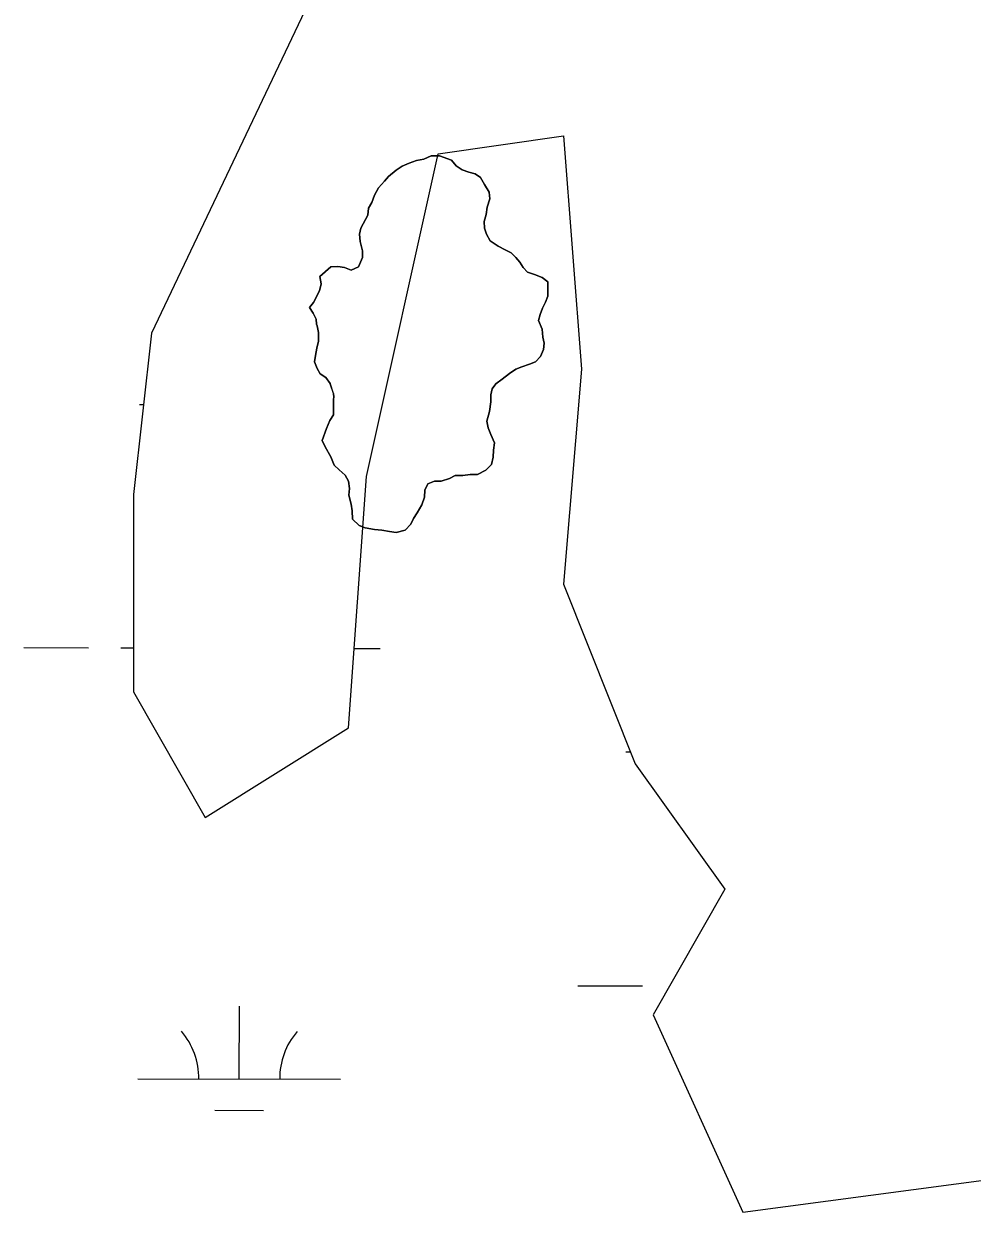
# Model space of a CAD drawing. Extents: x 3180038 to 3217926, y 922069 to 947485.
# Drawn here: x 3190511 to 3190980, y 930056 to 930643 of the extents above; entities that cross this region are included whole.
import ezdxf

# ---------------------------------------------------------------- set-up
doc = ezdxf.new("R2010")
doc.units = 0
for name, color, linetype in [('V-SITE-VEGE', 7, 'Continuous'), ('V-TOPO-SHOR', 7, 'Continuous'), ('V-WETL-SWMP', 7, 'Continuous')]:
    doc.layers.add(name, color=color, linetype=linetype)

msp = doc.modelspace()

# ---------------------------------------------------------------- linework, layer by layer
at = {"layer": 'V-SITE-VEGE'}
for p, q in [((3190698.17, 930572.44), (3190701.57, 930574.07)), ((3190701.57, 930574.07), (3190705.2, 930575.25)), ((3190705.2, 930575.25), (3190708.84, 930575.96)), ((3190708.84, 930575.96), (3190712.47, 930577.59)), ((3190712.47, 930577.59), (3190716.57, 930577.63)), ((3190716.57, 930577.63), (3190722.51, 930575.41)), ((3190722.51, 930575.41), (3190724.82, 930572.7)), ((3190691.39, 930567.37), (3190695.22, 930570.6)), ((3190695.22, 930570.6), (3190698.17, 930572.44)), ((3190724.82, 930572.7), (3190727.79, 930570.68)), ((3190727.79, 930570.68), (3190730.99, 930569.57)), ((3190730.99, 930569.57), (3190734.19, 930568.69)), ((3190734.19, 930568.69), (3190736.71, 930566.89)), ((3190686.43, 930561.86), (3190689.36, 930565.07)), ((3190689.36, 930565.07), (3190691.39, 930567.37)), ((3190736.71, 930566.89), (3190738.79, 930563.5)), ((3190738.79, 930563.5), (3190741.11, 930559.65)), ((3190683.08, 930554.53), (3190684.41, 930558.19)), ((3190684.41, 930558.19), (3190686.43, 930561.86)), ((3190741.37, 930556.46), (3190740.04, 930552.35)), ((3190741.11, 930559.65), (3190741.37, 930556.46)), ((3190681.09, 930548.37), (3190681.51, 930551.79)), ((3190681.51, 930551.79), (3190683.08, 930554.53)), ((3190740.04, 930552.35), (3190739.62, 930548.7)), ((3190677.74, 930541.96), (3190681.09, 930548.37)), ((3190739.62, 930548.7), (3190738.52, 930545.28)), ((3190738.52, 930545.28), (3190738.77, 930541.86)), ((3190677.08, 930538.99), (3190677.74, 930541.96)), ((3190677.34, 930535.35), (3190677.08, 930538.99)), ((3190738.77, 930541.86), (3190739.71, 930538.91)), ((3190739.71, 930538.91), (3190741.57, 930535.74)), ((3190678.53, 930530.8), (3190677.34, 930535.35)), ((3190741.57, 930535.74), (3190745.47, 930533.04)), ((3190745.47, 930533.04), (3190748.9, 930531.25)), ((3190676.56, 930522.81), (3190678.56, 930527.39)), ((3190678.56, 930527.39), (3190678.53, 930530.8)), ((3190748.9, 930531.25), (3190751.87, 930529.69)), ((3190751.87, 930529.69), (3190754.17, 930527.43)), ((3190754.17, 930527.43), (3190756.25, 930525.18)), ((3190657.47, 930518.07), (3190662.89, 930522.91)), ((3190662.89, 930522.91), (3190666.3, 930522.94)), ((3190666.3, 930522.94), (3190669.73, 930522.52)), ((3190669.73, 930522.52), (3190672.93, 930521.18)), ((3190672.93, 930521.18), (3190676.56, 930522.81)), ((3190756.25, 930525.18), (3190757.87, 930522.46)), ((3190757.87, 930522.46), (3190759.94, 930520.2)), ((3190658.19, 930514.44), (3190657.47, 930518.07)), ((3190759.94, 930520.2), (3190763.37, 930519.09)), ((3190763.37, 930519.09), (3190767.25, 930517.54)), ((3190767.25, 930517.54), (3190770, 930515.51)), ((3190770, 930515.51), (3190770.07, 930508.45)), ((3190654.4, 930505.29), (3190657.31, 930511.01)), ((3190657.31, 930511.01), (3190658.19, 930514.44)), ((3190652.38, 930502.77), (3190654.4, 930505.29)), ((3190768.96, 930505.48), (3190767.4, 930502.51)), ((3190770.07, 930508.45), (3190768.96, 930505.48)), ((3190654.23, 930500.05), (3190652.38, 930502.77)), ((3190655.62, 930497.1), (3190654.23, 930500.05)), ((3190766.29, 930499.31), (3190765.41, 930496.34)), ((3190767.4, 930502.51), (3190766.29, 930499.31)), ((3190655.87, 930494.6), (3190655.62, 930497.1)), ((3190656.1, 930493.69), (3190655.87, 930494.6)), ((3190656.82, 930490.51), (3190656.1, 930493.69)), ((3190765.41, 930496.34), (3190767.27, 930492.03)), ((3190767.27, 930492.03), (3190767.54, 930488.16)), ((3190656.64, 930485.5), (3190656.87, 930485.96)), ((3190656.87, 930485.96), (3190656.82, 930490.51)), ((3190767.54, 930488.16), (3190768.25, 930485.21)), ((3190655.34, 930479.11), (3190655.99, 930482.76)), ((3190655.99, 930482.76), (3190656.64, 930485.5)), ((3190767.82, 930482.01), (3190766.49, 930478.58)), ((3190768.25, 930485.21), (3190767.82, 930482.01)), ((3190654.92, 930475.91), (3190655.34, 930479.11)), ((3190656.08, 930472.74), (3190654.92, 930475.91)), ((3190761.06, 930474.89), (3190757.2, 930473.48)), ((3190764.01, 930476.06), (3190761.06, 930474.89)), ((3190766.49, 930478.58), (3190764.01, 930476.06)), ((3190657.7, 930470.02), (3190656.08, 930472.74)), ((3190660.45, 930468.22), (3190657.7, 930470.02)), ((3190751.08, 930470.23), (3190747.46, 930467.47)), ((3190754.25, 930472.32), (3190751.08, 930470.23)), ((3190757.2, 930473.48), (3190754.25, 930472.32)), ((3190662.53, 930465.28), (3190660.45, 930468.22)), ((3190662.53, 930465.06), (3190662.53, 930465.28)), ((3190664.18, 930460.29), (3190662.53, 930465.06)), ((3190742.5, 930462.64), (3190741.85, 930459.67)), ((3190744.3, 930465.16), (3190742.5, 930462.64)), ((3190747.46, 930467.47), (3190744.3, 930465.16)), ((3190664.42, 930458.47), (3190664.18, 930460.29)), ((3190664.2, 930457.56), (3190664.42, 930458.47)), ((3190664.23, 930454.82), (3190664.2, 930457.56)), ((3190741.85, 930459.67), (3190741.88, 930456.25)), ((3190664.27, 930449.81), (3190664.23, 930454.82)), ((3190741.24, 930451.47), (3190739.92, 930446.67)), ((3190741.88, 930456.25), (3190741.24, 930451.47)), ((3190660.7, 930443.17), (3190662.48, 930447.06)), ((3190662.48, 930447.06), (3190664.27, 930449.81)), ((3190739.92, 930446.67), (3190740.64, 930443.49)), ((3190658.7, 930437.23), (3190660.7, 930443.17)), ((3190740.64, 930443.49), (3190741.81, 930440.08)), ((3190741.81, 930440.08), (3190743.67, 930436)), ((3190660.1, 930434.06), (3190658.7, 930437.23)), ((3190662.88, 930429.07), (3190660.1, 930434.06)), ((3190743.67, 930436), (3190743.25, 930432.35)), ((3190664.52, 930424.99), (3190662.88, 930429.07)), ((3190743.05, 930428.94), (3190742.18, 930425.28)), ((3190743.25, 930432.35), (3190743.05, 930428.94)), ((3190667.04, 930422.74), (3190664.52, 930424.99)), ((3190670.03, 930420.03), (3190667.04, 930422.74)), ((3190739.47, 930422.52), (3190735.39, 930420.43)), ((3190742.18, 930425.28), (3190739.47, 930422.52)), ((3190671.65, 930417.09), (3190670.03, 930420.03)), ((3190672.14, 930413.45), (3190671.65, 930417.09)), ((3190710.84, 930415.87), (3190709.27, 930412.67)), ((3190714.02, 930417.04), (3190710.84, 930415.87)), ((3190717.43, 930417.07), (3190714.02, 930417.04)), ((3190721.52, 930418.48), (3190717.43, 930417.07)), ((3190724.24, 930419.87), (3190721.52, 930418.48)), ((3190728.11, 930419.91), (3190724.24, 930419.87)), ((3190731.75, 930420.4), (3190728.11, 930419.91)), ((3190735.39, 930420.43), (3190731.75, 930420.4)), ((3190671.71, 930410.26), (3190672.14, 930413.45)), ((3190672.9, 930405.71), (3190671.71, 930410.26)), ((3190709.27, 930412.67), (3190709.08, 930409.25)), ((3190673.38, 930402.53), (3190672.9, 930405.71)), ((3190707.75, 930405.36), (3190705.51, 930401.47)), ((3190709.08, 930409.25), (3190707.75, 930405.36)), ((3190673.65, 930398.43), (3190673.38, 930402.53)), ((3190676.87, 930395.27), (3190673.65, 930398.43)), ((3190703.71, 930398.72), (3190702.37, 930395.97)), ((3190705.51, 930401.47), (3190703.71, 930398.72)), ((3190679.85, 930394.16), (3190676.87, 930395.27)), ((3190684.41, 930393.29), (3190679.85, 930394.16)), ((3190688.05, 930392.87), (3190684.41, 930393.29)), ((3190691.93, 930392.23), (3190688.05, 930392.87)), ((3190695.13, 930391.8), (3190691.93, 930392.23)), ((3190699.67, 930392.99), (3190695.13, 930391.8)), ((3190702.37, 930395.97), (3190699.67, 930392.99))]:
    msp.add_line(p, q, dxfattribs=at)
at = {"layer": 'V-TOPO-SHOR'}
for points in [[(3190748.9, 930531.25), (3190745.47, 930533.04), (3190741.57, 930535.74), (3190739.71, 930538.91), (3190738.77, 930541.86), (3190738.52, 930545.27), (3190739.62, 930548.7), (3190740.04, 930552.35), (3190741.37, 930556.46), (3190741.11, 930559.65), (3190738.79, 930563.5), (3190736.71, 930566.89), (3190734.19, 930568.69), (3190730.99, 930569.57), (3190727.79, 930570.68), (3190724.81, 930572.7), (3190722.51, 930575.41), (3190716.57, 930577.63), (3190712.47, 930577.59), (3190708.84, 930575.96), (3190705.2, 930575.25), (3190701.57, 930574.07), (3190698.17, 930572.44), (3190695.22, 930570.6), (3190691.38, 930567.37), (3190689.36, 930565.07), (3190686.43, 930561.85), (3190684.41, 930558.19), (3190683.08, 930554.53), (3190681.51, 930551.79), (3190681.09, 930548.37), (3190677.74, 930541.96), (3190677.08, 930538.99), (3190677.34, 930535.35), (3190678.53, 930530.8), (3190678.56, 930527.39), (3190676.56, 930522.81), (3190672.93, 930521.18), (3190669.73, 930522.52), (3190666.3, 930522.94), (3190662.89, 930522.91), (3190657.47, 930518.07)], [(3190657.47, 930518.07), (3190658.19, 930514.44), (3190657.31, 930511.01), (3190654.4, 930505.29), (3190652.38, 930502.77), (3190654.23, 930500.05), (3190655.62, 930497.1), (3190655.87, 930494.6), (3190656.11, 930493.69), (3190656.82, 930490.51), (3190656.87, 930485.96), (3190656.64, 930485.5), (3190655.99, 930482.76), (3190655.34, 930479.11), (3190654.91, 930475.91), (3190656.08, 930472.74), (3190657.7, 930470.02), (3190660.45, 930468.22), (3190662.53, 930465.28), (3190662.53, 930465.06), (3190663.94, 930460.97), (3190664.18, 930460.29), (3190664.42, 930458.47), (3190664.2, 930457.56), (3190664.23, 930454.82), (3190664.24, 930453.23), (3190664.27, 930449.81), (3190662.48, 930447.06), (3190660.7, 930443.17), (3190658.7, 930437.23), (3190660.1, 930434.06), (3190662.88, 930429.07), (3190664.52, 930424.99), (3190667.04, 930422.74), (3190670.03, 930420.03), (3190671.65, 930417.09), (3190672.14, 930413.45), (3190671.71, 930410.26), (3190672.9, 930405.71), (3190673.38, 930402.53), (3190673.65, 930398.43), (3190676.87, 930395.27), (3190679.84, 930394.16), (3190684.41, 930393.29), (3190688.05, 930392.87), (3190691.93, 930392.23), (3190695.13, 930391.8), (3190699.67, 930392.99), (3190702.37, 930395.97), (3190703.71, 930398.72), (3190705.51, 930401.47), (3190707.75, 930405.36), (3190709.08, 930409.25), (3190709.27, 930412.67), (3190710.84, 930415.87), (3190714.02, 930417.04), (3190717.43, 930417.07), (3190721.52, 930418.48), (3190724.24, 930419.87), (3190728.11, 930419.91), (3190731.75, 930420.4), (3190735.39, 930420.43), (3190739.47, 930422.52), (3190742.18, 930425.28), (3190743.05, 930428.94), (3190743.25, 930432.35), (3190743.67, 930436), (3190741.81, 930440.08), (3190740.64, 930443.49), (3190739.92, 930446.67), (3190741.24, 930451.47), (3190741.88, 930456.25), (3190741.85, 930459.67), (3190742.5, 930462.64), (3190744.3, 930465.16), (3190747.46, 930467.47), (3190751.08, 930470.23), (3190754.25, 930472.32), (3190757.2, 930473.48), (3190761.06, 930474.89), (3190764.01, 930476.06), (3190766.49, 930478.58), (3190767.82, 930482.01), (3190768.25, 930485.21), (3190767.54, 930488.16), (3190767.27, 930492.03), (3190765.41, 930496.34), (3190766.29, 930499.31), (3190767.4, 930502.51), (3190768.96, 930505.48), (3190770.07, 930508.45), (3190770.04, 930511.87), (3190770, 930515.51), (3190767.25, 930517.54), (3190763.37, 930519.09), (3190759.94, 930520.2), (3190757.87, 930522.46), (3190756.25, 930525.17), (3190754.17, 930527.43), (3190751.87, 930529.69), (3190748.9, 930531.25)]]:
    msp.add_lwpolyline(points, dxfattribs=at)
at = {"layer": 'V-WETL-SWMP'}
for p, q in [((3190662.76, 930676.03), (3190574.3, 930490.15)), ((3190715.84, 930578.66), (3190777.76, 930587.51)), ((3190777.76, 930587.51), (3190786.61, 930472.44)), ((3190680.45, 930419.34), (3190715.84, 930578.66)), ((3190574.3, 930490.15), (3190565.45, 930410.49)), ((3190786.61, 930472.44), (3190777.76, 930366.23)), ((3190568.42, 930454.92), (3190570.38, 930454.92)), ((3190671.61, 930295.42), (3190680.45, 930419.34)), ((3190565.45, 930410.49), (3190565.45, 930313.12)), ((3190777.76, 930366.23), (3190813.15, 930277.72)), ((3190511.3, 930334.98), (3190543.3, 930334.91)), ((3190559.3, 930334.87), (3190565.45, 930334.86)), ((3190674.4, 930334.61), (3190687.3, 930334.58)), ((3190565.45, 930313.12), (3190600.84, 930251.16)), ((3190600.84, 930251.16), (3190671.61, 930295.42)), ((3190808.5, 930283.57), (3190810.81, 930283.56)), ((3190813.15, 930277.72), (3190857.38, 930215.76)), ((3190857.38, 930215.76), (3190821.99, 930153.8)), ((3190784.83, 930168.19), (3190816.83, 930168.12)), ((3190617.67, 930122.14), (3190617.75, 930158.14)), ((3190821.99, 930153.8), (3190866.23, 930056.43)), ((3190567.67, 930122.25), (3190667.67, 930122.02)), ((3190605.63, 930106.73), (3190629.63, 930106.68)), ((3190866.23, 930056.43), (3190998.92, 930074.13))]:
    msp.add_line(p, q, dxfattribs=at)
for centre, start, end in [((3190562.42, 930122.73), 359.09901, 40.64267), ((3190672.91, 930122.49), 139.09901, 180.64267)]:
    msp.add_arc(centre, 35.25, start, end, dxfattribs=at)

doc.saveas('drawing.dxf')
